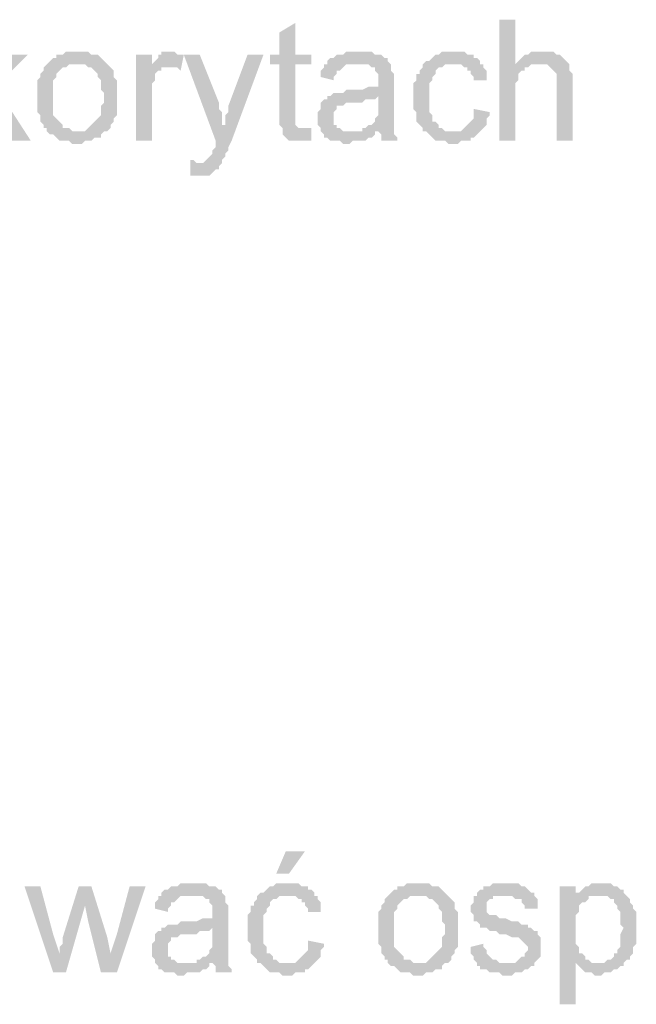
# Model space of a CAD drawing. Header units: millimetres. Extents: x -523 to 1404227, y -783705 to 1038705.
# Tile 329 of 508: x 519094 to 519913, y 220584 to 221892. Entities that reach past the tile are written whole.
import ezdxf

# ---------------------------------------------------------------- set-up
doc = ezdxf.new("R2010")
doc.units = ezdxf.units.MM
doc.linetypes.add('ACAD_ISO08W100', pattern=[36, 24, -3, 6, -3])
doc.layers.add('!!ELEKTRYKA', color=7, linetype='Continuous')

msp = doc.modelspace()

# ---------------------------------------------------------------- hatches: boundary and pattern name
at = {"layer": '!!ELEKTRYKA', "linetype": 'ACAD_ISO08W100'}
for points in [[(519459.82, 221888.22), (519438.66, 221875.52), (519438.66, 221845.88), (519425.96, 221845.88), (519425.96, 221833.18), (519438.66, 221833.18), (519438.66, 221765.45), (519438.66, 221765.45), (519438.66, 221756.98), (519438.66, 221752.75), (519442.89, 221748.51), (519472.53, 221748.51), (519468.29, 221748.51), (519464.06, 221748.51), (519464.06, 221748.51), (519459.82, 221752.75), (519459.82, 221752.75), (519459.82, 221756.98), (519459.82, 221765.45), (519459.82, 221833.18), (519480.99, 221833.18), (519480.99, 221845.88), (519459.82, 221845.88)], [(519751.93, 221892.45), (519730.77, 221892.45), (519730.77, 221731.58), (519751.93, 221731.58), (519751.93, 221795.08), (519751.93, 221799.31), (519751.93, 221803.55), (519751.93, 221807.78), (519756.17, 221812.01), (519756.17, 221816.25), (519756.17, 221820.48), (519760.4, 221824.71), (519764.63, 221824.71), (519764.63, 221828.95), (519768.87, 221828.95), (519773.1, 221833.18), (519777.33, 221833.18), (519781.57, 221833.18), (519751.93, 221833.18)], [(519171.95, 221850.12), (519171.95, 221850.12), (519155.02, 221850.12), (519150.78, 221845.88), (519146.55, 221845.88), (519142.32, 221845.88), (519142.32, 221841.65), (519138.08, 221841.65), (519133.85, 221837.42), (519133.85, 221837.42), (519129.62, 221833.18), (519171.95, 221833.18), (519171.95, 221833.18), (519176.18, 221833.18), (519180.42, 221833.18), (519184.65, 221828.95), (519188.88, 221828.95), (519193.12, 221824.71), (519193.12, 221824.71), (519197.35, 221820.48), (519197.35, 221816.25), (519201.58, 221812.01), (519201.58, 221807.78), (519201.58, 221803.55), (519201.58, 221799.31), (519205.82, 221795.08), (519205.82, 221790.85), (519205.82, 221790.85), (519205.82, 221782.38), (519201.58, 221778.15), (519201.58, 221773.91), (519201.58, 221769.68), (519201.58, 221765.45), (519197.35, 221761.21), (519197.35, 221761.21), (519193.12, 221756.98), (519193.12, 221756.98), (519188.88, 221752.75), (519184.65, 221748.51), (519184.65, 221748.51), (519180.42, 221744.28), (519176.18, 221744.28), (519171.95, 221744.28), (519129.62, 221744.28), (519133.85, 221740.05), (519138.08, 221740.05), (519142.32, 221735.81), (519142.32, 221735.81), (519146.55, 221731.58), (519150.78, 221731.58), (519155.02, 221731.58), (519159.25, 221731.58), (519163.48, 221727.35), (519171.95, 221727.35), (519171.95, 221727.35), (519176.18, 221727.35), (519180.42, 221731.58), (519184.65, 221731.58), (519188.88, 221731.58), (519193.12, 221735.81), (519197.35, 221735.81), (519201.58, 221735.81), (519201.58, 221740.05), (519205.82, 221744.28), (519210.05, 221744.28), (519214.29, 221748.51), (519214.29, 221752.75), (519218.52, 221756.98), (519218.52, 221756.98), (519218.52, 221761.21), (519222.75, 221765.45), (519222.75, 221765.45), (519222.75, 221769.68), (519222.75, 221773.91), (519222.75, 221782.38), (519222.75, 221786.61), (519222.75, 221790.85), (519222.75, 221795.08), (519222.75, 221799.31), (519222.75, 221803.55), (519222.75, 221807.78), (519222.75, 221812.01), (519218.52, 221816.25), (519218.52, 221820.48), (519218.52, 221824.71), (519214.29, 221828.95), (519210.05, 221833.18), (519210.05, 221833.18), (519205.82, 221837.42), (519201.58, 221841.65), (519201.58, 221841.65), (519197.35, 221845.88), (519193.12, 221845.88), (519188.88, 221845.88), (519184.65, 221850.12), (519180.42, 221850.12), (519176.18, 221850.12)], [(519294.72, 221850.12), (519294.72, 221850.12), (519282.02, 221850.12), (519282.02, 221845.88), (519277.79, 221845.88), (519277.79, 221841.65), (519273.55, 221837.42), (519269.32, 221833.18), (519269.32, 221828.95), (519290.49, 221828.95), (519294.72, 221828.95), (519298.95, 221828.95), (519303.19, 221828.95), (519307.42, 221824.71), (519311.65, 221845.88), (519307.42, 221845.88), (519303.19, 221845.88), (519298.95, 221850.12), (519298.95, 221850.12)], [(519544.49, 221850.12), (519544.49, 221850.12), (519527.56, 221850.12), (519523.33, 221845.88), (519519.09, 221845.88), (519514.86, 221845.88), (519510.63, 221841.65), (519506.39, 221841.65), (519502.16, 221837.42), (519502.16, 221833.18), (519540.26, 221833.18), (519544.49, 221833.18), (519548.73, 221833.18), (519552.96, 221833.18), (519557.19, 221833.18), (519561.43, 221828.95), (519565.66, 221828.95), (519565.66, 221824.71), (519565.66, 221824.71), (519569.89, 221820.48), (519569.89, 221816.25), (519569.89, 221812.01), (519569.89, 221812.01), (519569.89, 221803.55), (519569.89, 221803.55), (519565.66, 221803.55), (519561.43, 221803.55), (519561.43, 221803.55), (519557.19, 221803.55), (519548.73, 221799.31), (519544.49, 221799.31), (519540.26, 221799.31), (519536.03, 221799.31), (519527.56, 221799.31), (519523.33, 221795.08), (519519.09, 221795.08), (519519.09, 221795.08), (519514.86, 221795.08), (519510.63, 221795.08), (519506.39, 221790.85), (519569.89, 221790.85), (519569.89, 221782.38), (519569.89, 221778.15), (519569.89, 221773.91), (519569.89, 221769.68), (519569.89, 221765.45), (519565.66, 221761.21), (519565.66, 221761.21), (519565.66, 221756.98), (519561.43, 221752.75), (519557.19, 221752.75), (519552.96, 221748.51), (519548.73, 221748.51), (519548.73, 221744.28), (519569.89, 221744.28), (519569.89, 221744.28), (519574.13, 221740.05), (519574.13, 221735.81), (519574.13, 221731.58), (519595.29, 221731.58), (519595.29, 221731.58), (519595.29, 221735.81), (519591.06, 221740.05), (519591.06, 221744.28), (519591.06, 221748.51), (519591.06, 221748.51), (519591.06, 221752.75), (519591.06, 221756.98), (519591.06, 221761.21), (519591.06, 221765.45), (519591.06, 221773.91), (519591.06, 221778.15), (519591.06, 221807.78), (519591.06, 221807.78), (519591.06, 221812.01), (519591.06, 221816.25), (519591.06, 221820.48), (519586.83, 221824.71), (519586.83, 221824.71), (519586.83, 221828.95), (519586.83, 221833.18), (519582.59, 221837.42), (519582.59, 221841.65), (519578.36, 221841.65), (519574.13, 221845.88), (519569.89, 221845.88), (519565.66, 221845.88), (519561.43, 221850.12), (519557.19, 221850.12), (519552.96, 221850.12), (519548.73, 221850.12)], [(519671.5, 221850.12), (519654.56, 221850.12), (519650.33, 221845.88), (519646.1, 221845.88), (519641.86, 221841.65), (519641.86, 221841.65), (519637.63, 221837.42), (519633.4, 221837.42), (519629.16, 221833.18), (519629.16, 221828.95), (519624.93, 221824.71), (519624.93, 221820.48), (519620.7, 221820.48), (519620.7, 221816.25), (519620.7, 221812.01), (519616.46, 221807.78), (519616.46, 221803.55), (519616.46, 221799.31), (519616.46, 221795.08), (519616.46, 221790.85), (519616.46, 221782.38), (519616.46, 221778.15), (519616.46, 221773.91), (519620.7, 221769.68), (519620.7, 221765.45), (519620.7, 221761.21), (519620.7, 221756.98), (519624.93, 221752.75), (519624.93, 221752.75), (519629.16, 221748.51), (519629.16, 221744.28), (519667.26, 221744.28), (519667.26, 221744.28), (519663.03, 221744.28), (519658.8, 221744.28), (519654.56, 221748.51), (519650.33, 221748.51), (519650.33, 221752.75), (519646.1, 221756.98), (519646.1, 221756.98), (519641.86, 221756.98), (519641.86, 221761.21), (519641.86, 221765.45), (519637.63, 221769.68), (519637.63, 221773.91), (519637.63, 221778.15), (519637.63, 221782.38), (519637.63, 221790.85), (519637.63, 221790.85), (519637.63, 221795.08), (519637.63, 221799.31), (519637.63, 221803.55), (519637.63, 221807.78), (519641.86, 221812.01), (519641.86, 221816.25), (519646.1, 221820.48), (519646.1, 221824.71), (519646.1, 221824.71), (519650.33, 221828.95), (519654.56, 221828.95), (519658.8, 221833.18), (519663.03, 221833.18), (519667.26, 221833.18), (519671.5, 221833.18), (519705.36, 221833.18), (519705.36, 221837.42), (519701.13, 221841.65), (519696.9, 221841.65), (519696.9, 221845.88), (519692.66, 221845.88), (519688.43, 221845.88), (519684.2, 221850.12), (519679.96, 221850.12), (519675.73, 221850.12)], [(519785.8, 221850.12), (519785.8, 221850.12), (519773.1, 221850.12), (519768.87, 221845.88), (519764.63, 221845.88), (519760.4, 221841.65), (519760.4, 221841.65), (519756.17, 221837.42), (519751.93, 221833.18), (519781.57, 221833.18), (519785.8, 221833.18), (519790.03, 221833.18), (519794.27, 221833.18), (519798.5, 221828.95), (519802.73, 221824.71), (519802.73, 221824.71), (519802.73, 221824.71), (519806.97, 221820.48), (519806.97, 221816.25), (519806.97, 221812.01), (519806.97, 221803.55), (519806.97, 221731.58), (519828.13, 221731.58), (519828.13, 221803.55), (519828.13, 221812.01), (519828.13, 221816.25), (519828.13, 221820.48), (519823.9, 221824.71), (519823.9, 221828.95), (519823.9, 221828.95), (519823.9, 221833.18), (519819.67, 221837.42), (519815.43, 221841.65), (519815.43, 221841.65), (519811.2, 221845.88), (519806.97, 221845.88), (519806.97, 221845.88), (519802.73, 221850.12), (519798.5, 221850.12), (519790.03, 221850.12)], [(519104.22, 221845.88), (519078.82, 221845.88), (519032.25, 221799.31), (519044.95, 221790.85), (519083.05, 221731.58), (519108.45, 221731.58), (519061.88, 221803.55)], [(519269.32, 221845.88), (519248.15, 221845.88), (519248.15, 221731.58), (519269.32, 221731.58), (519269.32, 221790.85), (519269.32, 221795.08), (519269.32, 221799.31), (519269.32, 221803.55), (519269.32, 221807.78), (519273.55, 221812.01), (519273.55, 221816.25), (519273.55, 221816.25), (519273.55, 221820.48), (519277.79, 221824.71), (519282.02, 221824.71), (519282.02, 221828.95), (519286.25, 221828.95), (519290.49, 221828.95), (519269.32, 221828.95)], [(519332.82, 221845.88), (519311.65, 221845.88), (519353.99, 221731.58), (519366.69, 221752.75), (519362.46, 221752.75), (519362.46, 221761.21), (519362.46, 221765.45), (519362.46, 221769.68), (519358.22, 221773.91), (519358.22, 221778.15), (519358.22, 221782.38)], [(519417.49, 221845.88), (519396.32, 221845.88), (519370.92, 221778.15), (519370.92, 221778.15), (519370.92, 221773.91), (519370.92, 221769.68), (519366.69, 221765.45), (519366.69, 221761.21), (519366.69, 221756.98), (519366.69, 221752.75), (519353.99, 221731.58), (519353.99, 221731.58), (519353.99, 221727.35), (519353.99, 221723.11), (519349.76, 221718.88), (519349.76, 221714.65), (519345.52, 221710.41), (519345.52, 221710.41), (519345.52, 221710.41), (519341.29, 221706.18), (519341.29, 221706.18), (519337.06, 221701.94), (519328.59, 221701.94), (519362.46, 221701.94), (519362.46, 221706.18), (519362.46, 221706.18), (519366.69, 221710.41), (519366.69, 221714.65), (519370.92, 221718.88), (519370.92, 221723.11), (519375.16, 221731.58)], [(519129.62, 221833.18), (519129.62, 221833.18), (519125.38, 221828.95), (519125.38, 221824.71), (519121.15, 221820.48), (519121.15, 221816.25), (519116.92, 221812.01), (519116.92, 221807.78), (519116.92, 221803.55), (519116.92, 221799.31), (519116.92, 221795.08), (519116.92, 221790.85), (519116.92, 221790.85), (519116.92, 221782.38), (519116.92, 221778.15), (519116.92, 221773.91), (519116.92, 221769.68), (519121.15, 221765.45), (519121.15, 221761.21), (519121.15, 221756.98), (519125.38, 221752.75), (519125.38, 221748.51), (519129.62, 221748.51), (519129.62, 221744.28), (519171.95, 221744.28), (519167.72, 221744.28), (519163.48, 221744.28), (519159.25, 221748.51), (519155.02, 221748.51), (519150.78, 221748.51), (519150.78, 221752.75), (519146.55, 221756.98), (519146.55, 221756.98), (519142.32, 221761.21), (519142.32, 221761.21), (519138.08, 221765.45), (519138.08, 221769.68), (519138.08, 221773.91), (519138.08, 221778.15), (519138.08, 221782.38), (519138.08, 221790.85), (519138.08, 221790.85), (519138.08, 221795.08), (519138.08, 221799.31), (519138.08, 221803.55), (519138.08, 221807.78), (519138.08, 221812.01), (519142.32, 221816.25), (519142.32, 221820.48), (519146.55, 221824.71), (519146.55, 221824.71), (519150.78, 221828.95), (519155.02, 221828.95), (519159.25, 221833.18), (519163.48, 221833.18), (519167.72, 221833.18), (519171.95, 221833.18)], [(519502.16, 221833.18), (519497.93, 221833.18), (519497.93, 221828.95), (519493.69, 221824.71), (519493.69, 221820.48), (519493.69, 221816.25), (519510.63, 221812.01), (519510.63, 221816.25), (519514.86, 221820.48), (519514.86, 221824.71), (519519.09, 221824.71), (519523.33, 221828.95), (519523.33, 221828.95), (519527.56, 221833.18), (519531.79, 221833.18), (519536.03, 221833.18), (519540.26, 221833.18)], [(519705.36, 221833.18), (519671.5, 221833.18), (519679.96, 221833.18), (519684.2, 221828.95), (519688.43, 221828.95), (519688.43, 221824.71), (519692.66, 221824.71), (519692.66, 221820.48), (519696.9, 221816.25), (519696.9, 221812.01), (519713.83, 221812.01), (519713.83, 221816.25), (519713.83, 221820.48), (519713.83, 221824.71), (519709.6, 221828.95), (519709.6, 221833.18)], [(519506.39, 221790.85), (519502.16, 221790.85), (519502.16, 221786.61), (519497.93, 221786.61), (519493.69, 221782.38), (519493.69, 221778.15), (519493.69, 221773.91), (519489.46, 221769.68), (519489.46, 221765.45), (519489.46, 221761.21), (519489.46, 221761.21), (519489.46, 221756.98), (519489.46, 221752.75), (519493.69, 221748.51), (519493.69, 221744.28), (519497.93, 221740.05), (519497.93, 221740.05), (519497.93, 221735.81), (519502.16, 221735.81), (519506.39, 221731.58), (519510.63, 221731.58), (519514.86, 221731.58), (519519.09, 221731.58), (519523.33, 221727.35), (519527.56, 221727.35), (519531.79, 221727.35), (519536.03, 221731.58), (519540.26, 221731.58), (519544.49, 221731.58), (519548.73, 221731.58), (519552.96, 221731.58), (519557.19, 221735.81), (519561.43, 221735.81), (519565.66, 221740.05), (519565.66, 221744.28), (519531.79, 221744.28), (519531.79, 221744.28), (519527.56, 221744.28), (519523.33, 221744.28), (519519.09, 221748.51), (519514.86, 221748.51), (519514.86, 221752.75), (519510.63, 221752.75), (519510.63, 221756.98), (519510.63, 221761.21), (519510.63, 221765.45), (519510.63, 221769.68), (519514.86, 221773.91), (519514.86, 221773.91), (519514.86, 221778.15), (519519.09, 221778.15), (519523.33, 221778.15), (519527.56, 221782.38), (519531.79, 221782.38), (519536.03, 221782.38), (519540.26, 221782.38), (519544.49, 221782.38), (519548.73, 221782.38), (519552.96, 221786.61), (519557.19, 221786.61), (519561.43, 221786.61), (519565.66, 221786.61), (519569.89, 221790.85)], [(519696.9, 221773.91), (519696.9, 221761.21), (519692.66, 221756.98), (519692.66, 221756.98), (519688.43, 221752.75), (519684.2, 221748.51), (519684.2, 221748.51), (519679.96, 221744.28), (519675.73, 221744.28), (519667.26, 221744.28), (519629.16, 221744.28), (519633.4, 221744.28), (519637.63, 221740.05), (519641.86, 221735.81), (519641.86, 221735.81), (519646.1, 221731.58), (519650.33, 221731.58), (519654.56, 221731.58), (519658.8, 221731.58), (519663.03, 221727.35), (519671.5, 221727.35), (519675.73, 221727.35), (519679.96, 221731.58), (519684.2, 221731.58), (519688.43, 221731.58), (519692.66, 221731.58), (519692.66, 221735.81), (519696.9, 221735.81), (519701.13, 221740.05), (519701.13, 221740.05), (519705.36, 221744.28), (519709.6, 221748.51), (519709.6, 221748.51), (519713.83, 221752.75), (519713.83, 221756.98), (519713.83, 221761.21), (519718.06, 221765.45), (519718.06, 221769.68)], [(519480.99, 221748.51), (519442.89, 221748.51), (519442.89, 221744.28), (519442.89, 221744.28), (519442.89, 221740.05), (519447.12, 221735.81), (519451.36, 221731.58), (519455.59, 221731.58), (519455.59, 221731.58), (519464.06, 221731.58), (519468.29, 221731.58), (519468.29, 221731.58), (519472.53, 221731.58), (519476.76, 221731.58), (519480.99, 221731.58)], [(519320.12, 221706.18), (519320.12, 221685.01), (519345.52, 221685.01), (519349.76, 221689.24), (519349.76, 221689.24), (519353.99, 221693.48), (519358.22, 221693.48), (519358.22, 221697.71), (519362.46, 221701.94), (519328.59, 221701.94), (519328.59, 221701.94), (519324.35, 221706.18)], [(519121.15, 220740.95), (519099.98, 220740.95), (519138.08, 220626.65), (519146.55, 220652.05), (519138.08, 220677.45)], [(519188.88, 220740.95), (519171.95, 220740.95), (519150.78, 220673.22), (519150.78, 220664.75), (519146.55, 220660.52), (519146.55, 220656.28), (519146.55, 220652.05), (519146.55, 220652.05), (519138.08, 220626.65), (519155.02, 220626.65), (519180.42, 220715.55)], [(519188.88, 220740.95), (519180.42, 220715.55), (519184.65, 220694.39), (519201.58, 220626.65), (519214.29, 220652.05), (519210.05, 220673.22)], [(519260.85, 220740.95), (519239.69, 220740.95), (519222.75, 220677.45), (519214.29, 220652.05), (519201.58, 220626.65), (519222.75, 220626.65)], [(519324.35, 220745.19), (519324.35, 220745.19), (519307.42, 220745.19), (519303.19, 220740.95), (519298.95, 220740.95), (519294.72, 220740.95), (519290.49, 220736.72), (519286.25, 220736.72), (519282.02, 220732.49), (519282.02, 220728.25), (519320.12, 220728.25), (519324.35, 220728.25), (519328.59, 220728.25), (519332.82, 220728.25), (519337.06, 220728.25), (519341.29, 220724.02), (519345.52, 220724.02), (519345.52, 220719.79), (519345.52, 220719.79), (519349.76, 220715.55), (519349.76, 220711.32), (519349.76, 220707.09), (519349.76, 220707.09), (519349.76, 220698.62), (519349.76, 220698.62), (519345.52, 220698.62), (519341.29, 220698.62), (519341.29, 220698.62), (519337.06, 220698.62), (519328.59, 220694.39), (519324.35, 220694.39), (519320.12, 220694.39), (519315.89, 220694.39), (519307.42, 220694.39), (519303.19, 220690.15), (519298.95, 220690.15), (519298.95, 220690.15), (519294.72, 220690.15), (519290.49, 220690.15), (519286.25, 220685.92), (519349.76, 220685.92), (519349.76, 220677.45), (519349.76, 220673.22), (519349.76, 220668.99), (519349.76, 220664.75), (519349.76, 220660.52), (519345.52, 220656.28), (519345.52, 220656.28), (519345.52, 220652.05), (519341.29, 220647.82), (519337.06, 220647.82), (519332.82, 220643.58), (519328.59, 220643.58), (519328.59, 220639.35), (519349.76, 220639.35), (519349.76, 220639.35), (519353.99, 220635.12), (519353.99, 220630.88), (519353.99, 220626.65), (519375.16, 220626.65), (519375.16, 220626.65), (519375.16, 220630.88), (519370.92, 220635.12), (519370.92, 220639.35), (519370.92, 220643.58), (519370.92, 220643.58), (519370.92, 220647.82), (519370.92, 220652.05), (519370.92, 220656.28), (519370.92, 220660.52), (519370.92, 220668.99), (519370.92, 220673.22), (519370.92, 220702.85), (519370.92, 220702.85), (519370.92, 220707.09), (519370.92, 220711.32), (519370.92, 220715.55), (519366.69, 220719.79), (519366.69, 220719.79), (519366.69, 220724.02), (519366.69, 220728.25), (519362.46, 220732.49), (519362.46, 220736.72), (519358.22, 220736.72), (519353.99, 220740.95), (519349.76, 220740.95), (519345.52, 220740.95), (519341.29, 220745.19), (519337.06, 220745.19), (519332.82, 220745.19), (519328.59, 220745.19)], [(519451.36, 220745.19), (519434.42, 220745.19), (519430.19, 220740.95), (519425.96, 220740.95), (519421.72, 220736.72), (519421.72, 220736.72), (519417.49, 220732.49), (519413.26, 220732.49), (519409.02, 220728.25), (519409.02, 220724.02), (519404.79, 220719.79), (519404.79, 220715.55), (519400.56, 220715.55), (519400.56, 220711.32), (519400.56, 220707.09), (519396.32, 220702.85), (519396.32, 220698.62), (519396.32, 220694.39), (519396.32, 220690.15), (519396.32, 220685.92), (519396.32, 220677.45), (519396.32, 220673.22), (519396.32, 220668.99), (519400.56, 220664.75), (519400.56, 220660.52), (519400.56, 220656.28), (519400.56, 220652.05), (519404.79, 220647.82), (519404.79, 220647.82), (519409.02, 220643.58), (519409.02, 220639.35), (519447.12, 220639.35), (519447.12, 220639.35), (519442.89, 220639.35), (519438.66, 220639.35), (519434.42, 220643.58), (519430.19, 220643.58), (519430.19, 220647.82), (519425.96, 220652.05), (519425.96, 220652.05), (519421.72, 220652.05), (519421.72, 220656.28), (519421.72, 220660.52), (519417.49, 220664.75), (519417.49, 220668.99), (519417.49, 220673.22), (519417.49, 220677.45), (519417.49, 220685.92), (519417.49, 220685.92), (519417.49, 220690.15), (519417.49, 220694.39), (519417.49, 220698.62), (519417.49, 220702.85), (519421.72, 220707.09), (519421.72, 220711.32), (519425.96, 220715.55), (519425.96, 220719.79), (519425.96, 220719.79), (519430.19, 220724.02), (519434.42, 220724.02), (519438.66, 220728.25), (519442.89, 220728.25), (519447.12, 220728.25), (519451.36, 220728.25), (519485.23, 220728.25), (519485.23, 220732.49), (519480.99, 220736.72), (519476.76, 220736.72), (519476.76, 220740.95), (519472.53, 220740.95), (519468.29, 220740.95), (519464.06, 220745.19), (519459.82, 220745.19), (519455.59, 220745.19)], [(519624.93, 220745.19), (519624.93, 220745.19), (519608, 220745.19), (519603.76, 220740.95), (519599.53, 220740.95), (519595.29, 220740.95), (519595.29, 220736.72), (519591.06, 220736.72), (519586.83, 220732.49), (519586.83, 220732.49), (519582.59, 220728.25), (519624.93, 220728.25), (519624.93, 220728.25), (519629.16, 220728.25), (519633.4, 220728.25), (519637.63, 220724.02), (519641.86, 220724.02), (519646.1, 220719.79), (519646.1, 220719.79), (519650.33, 220715.55), (519650.33, 220711.32), (519654.56, 220707.09), (519654.56, 220702.85), (519654.56, 220698.62), (519654.56, 220694.39), (519658.8, 220690.15), (519658.8, 220685.92), (519658.8, 220685.92), (519658.8, 220677.45), (519654.56, 220673.22), (519654.56, 220668.99), (519654.56, 220664.75), (519654.56, 220660.52), (519650.33, 220656.28), (519650.33, 220656.28), (519646.1, 220652.05), (519646.1, 220652.05), (519641.86, 220647.82), (519637.63, 220643.58), (519637.63, 220643.58), (519633.4, 220639.35), (519629.16, 220639.35), (519624.93, 220639.35), (519582.59, 220639.35), (519586.83, 220635.12), (519591.06, 220635.12), (519595.29, 220630.88), (519595.29, 220630.88), (519599.53, 220626.65), (519603.76, 220626.65), (519608, 220626.65), (519612.23, 220626.65), (519616.46, 220622.42), (519624.93, 220622.42), (519624.93, 220622.42), (519629.16, 220622.42), (519633.4, 220626.65), (519637.63, 220626.65), (519641.86, 220626.65), (519646.1, 220630.88), (519650.33, 220630.88), (519654.56, 220630.88), (519654.56, 220635.12), (519658.8, 220639.35), (519663.03, 220639.35), (519667.26, 220643.58), (519667.26, 220647.82), (519671.5, 220652.05), (519671.5, 220652.05), (519671.5, 220656.28), (519675.73, 220660.52), (519675.73, 220660.52), (519675.73, 220664.75), (519675.73, 220668.99), (519675.73, 220677.45), (519675.73, 220681.69), (519675.73, 220685.92), (519675.73, 220690.15), (519675.73, 220694.39), (519675.73, 220698.62), (519675.73, 220702.85), (519675.73, 220707.09), (519671.5, 220711.32), (519671.5, 220715.55), (519671.5, 220719.79), (519667.26, 220724.02), (519663.03, 220728.25), (519663.03, 220728.25), (519658.8, 220732.49), (519654.56, 220736.72), (519654.56, 220736.72), (519650.33, 220740.95), (519646.1, 220740.95), (519641.86, 220740.95), (519637.63, 220745.19), (519633.4, 220745.19), (519629.16, 220745.19)], [(519735, 220745.19), (519735, 220745.19), (519722.3, 220745.19), (519718.06, 220740.95), (519718.06, 220740.95), (519713.83, 220740.95), (519709.6, 220740.95), (519709.6, 220736.72), (519705.36, 220736.72), (519701.13, 220732.49), (519701.13, 220728.25), (519739.23, 220728.25), (519739.23, 220728.25), (519743.47, 220728.25), (519747.7, 220728.25), (519751.93, 220724.02), (519756.17, 220724.02), (519760.4, 220724.02), (519760.4, 220719.79), (519764.63, 220715.55), (519764.63, 220711.32), (519781.57, 220711.32), (519781.57, 220715.55), (519781.57, 220719.79), (519781.57, 220724.02), (519777.33, 220728.25), (519777.33, 220732.49), (519777.33, 220732.49), (519773.1, 220732.49), (519768.87, 220736.72), (519764.63, 220740.95), (519760.4, 220740.95), (519760.4, 220740.95), (519756.17, 220745.19), (519751.93, 220745.19), (519747.7, 220745.19), (519743.47, 220745.19)], [(519832.37, 220740.95), (519811.2, 220740.95), (519811.2, 220584.32), (519832.37, 220584.32), (519832.37, 220639.35), (519862, 220639.35), (519857.77, 220639.35), (519853.53, 220639.35), (519849.3, 220643.58), (519845.07, 220643.58), (519845.07, 220647.82), (519840.83, 220652.05), (519836.6, 220652.05), (519836.6, 220656.28), (519836.6, 220660.52), (519832.37, 220664.75), (519832.37, 220668.99), (519832.37, 220673.22), (519832.37, 220677.45), (519832.37, 220685.92), (519832.37, 220685.92), (519832.37, 220690.15), (519832.37, 220694.39), (519832.37, 220698.62), (519832.37, 220702.85), (519836.6, 220707.09), (519836.6, 220711.32), (519836.6, 220715.55), (519840.83, 220719.79), (519845.07, 220719.79), (519849.3, 220724.02), (519849.3, 220728.25), (519832.37, 220728.25)], [(519866.24, 220745.19), (519853.53, 220745.19), (519849.3, 220740.95), (519845.07, 220740.95), (519840.83, 220736.72), (519836.6, 220732.49), (519832.37, 220732.49), (519862, 220728.25), (519866.24, 220728.25), (519870.47, 220728.25), (519874.7, 220728.25), (519878.94, 220724.02), (519883.17, 220724.02), (519883.17, 220719.79), (519887.4, 220715.55), (519887.4, 220711.32), (519891.64, 220707.09), (519891.64, 220707.09), (519891.64, 220698.62), (519891.64, 220694.39), (519891.64, 220690.15), (519895.87, 220685.92), (519895.87, 220685.92), (519891.64, 220677.45), (519891.64, 220673.22), (519891.64, 220668.99), (519891.64, 220664.75), (519891.64, 220660.52), (519887.4, 220656.28), (519887.4, 220652.05), (519883.17, 220652.05), (519883.17, 220647.82), (519878.94, 220643.58), (519874.7, 220643.58), (519870.47, 220639.35), (519866.24, 220639.35), (519862, 220639.35), (519832.37, 220639.35), (519836.6, 220635.12), (519836.6, 220635.12), (519840.83, 220630.88), (519845.07, 220626.65), (519845.07, 220626.65), (519849.3, 220626.65), (519853.53, 220626.65), (519857.77, 220622.42), (519862, 220622.42), (519862, 220622.42), (519866.24, 220622.42), (519870.47, 220626.65), (519874.7, 220626.65), (519878.94, 220626.65), (519883.17, 220630.88), (519887.4, 220630.88), (519891.64, 220635.12), (519895.87, 220635.12), (519895.87, 220639.35), (519900.1, 220643.58), (519904.34, 220643.58), (519904.34, 220647.82), (519908.57, 220652.05), (519908.57, 220656.28), (519908.57, 220660.52), (519912.8, 220664.75), (519912.8, 220668.99), (519912.8, 220673.22), (519912.8, 220677.45), (519912.8, 220681.69), (519912.8, 220685.92), (519912.8, 220685.92), (519912.8, 220690.15), (519912.8, 220694.39), (519912.8, 220698.62), (519912.8, 220702.85), (519912.8, 220707.09), (519908.57, 220711.32), (519908.57, 220715.55), (519908.57, 220715.55), (519904.34, 220719.79), (519904.34, 220724.02), (519900.1, 220728.25), (519895.87, 220732.49), (519895.87, 220736.72), (519891.64, 220736.72), (519891.64, 220736.72), (519887.4, 220740.95), (519883.17, 220740.95), (519878.94, 220745.19), (519874.7, 220745.19), (519870.47, 220745.19)], [(519282.02, 220728.25), (519277.79, 220728.25), (519277.79, 220724.02), (519273.55, 220719.79), (519273.55, 220715.55), (519273.55, 220711.32), (519290.49, 220707.09), (519290.49, 220711.32), (519294.72, 220715.55), (519294.72, 220719.79), (519298.95, 220719.79), (519303.19, 220724.02), (519303.19, 220724.02), (519307.42, 220728.25), (519311.65, 220728.25), (519315.89, 220728.25), (519320.12, 220728.25)], [(519485.23, 220728.25), (519451.36, 220728.25), (519459.82, 220728.25), (519464.06, 220724.02), (519468.29, 220724.02), (519468.29, 220719.79), (519472.53, 220719.79), (519472.53, 220715.55), (519476.76, 220711.32), (519476.76, 220707.09), (519493.69, 220707.09), (519493.69, 220711.32), (519493.69, 220715.55), (519493.69, 220719.79), (519489.46, 220724.02), (519489.46, 220728.25)], [(519582.59, 220728.25), (519582.59, 220728.25), (519578.36, 220724.02), (519578.36, 220719.79), (519574.13, 220715.55), (519574.13, 220711.32), (519569.89, 220707.09), (519569.89, 220702.85), (519569.89, 220698.62), (519569.89, 220694.39), (519569.89, 220690.15), (519569.89, 220685.92), (519569.89, 220685.92), (519569.89, 220677.45), (519569.89, 220673.22), (519569.89, 220668.99), (519569.89, 220664.75), (519574.13, 220660.52), (519574.13, 220656.28), (519574.13, 220652.05), (519578.36, 220647.82), (519578.36, 220643.58), (519582.59, 220643.58), (519582.59, 220639.35), (519624.93, 220639.35), (519620.7, 220639.35), (519616.46, 220639.35), (519612.23, 220643.58), (519608, 220643.58), (519603.76, 220643.58), (519603.76, 220647.82), (519599.53, 220652.05), (519599.53, 220652.05), (519595.29, 220656.28), (519595.29, 220656.28), (519591.06, 220660.52), (519591.06, 220664.75), (519591.06, 220668.99), (519591.06, 220673.22), (519591.06, 220677.45), (519591.06, 220685.92), (519591.06, 220685.92), (519591.06, 220690.15), (519591.06, 220694.39), (519591.06, 220698.62), (519591.06, 220702.85), (519591.06, 220707.09), (519595.29, 220711.32), (519595.29, 220715.55), (519599.53, 220719.79), (519599.53, 220719.79), (519603.76, 220724.02), (519608, 220724.02), (519612.23, 220728.25), (519616.46, 220728.25), (519620.7, 220728.25), (519624.93, 220728.25)], [(519701.13, 220728.25), (519696.9, 220728.25), (519696.9, 220719.79), (519692.66, 220715.55), (519692.66, 220711.32), (519692.66, 220707.09), (519696.9, 220702.85), (519696.9, 220698.62), (519696.9, 220694.39), (519701.13, 220694.39), (519705.36, 220690.15), (519705.36, 220685.92), (519709.6, 220685.92), (519709.6, 220685.92), (519713.83, 220685.92), (519718.06, 220681.69), (519722.3, 220681.69), (519726.53, 220681.69), (519730.77, 220677.45), (519735, 220677.45), (519739.23, 220677.45), (519747.7, 220673.22), (519751.93, 220673.22), (519756.17, 220673.22), (519760.4, 220668.99), (519760.4, 220668.99), (519764.63, 220664.75), (519764.63, 220664.75), (519768.87, 220660.52), (519768.87, 220656.28), (519764.63, 220652.05), (519764.63, 220647.82), (519760.4, 220647.82), (519756.17, 220643.58), (519756.17, 220643.58), (519751.93, 220639.35), (519747.7, 220639.35), (519739.23, 220639.35), (519701.13, 220639.35), (519701.13, 220635.12), (519705.36, 220635.12), (519705.36, 220630.88), (519709.6, 220630.88), (519713.83, 220630.88), (519718.06, 220626.65), (519722.3, 220626.65), (519726.53, 220626.65), (519730.77, 220626.65), (519735, 220622.42), (519739.23, 220622.42), (519743.47, 220622.42), (519747.7, 220622.42), (519751.93, 220626.65), (519756.17, 220626.65), (519760.4, 220626.65), (519764.63, 220630.88), (519768.87, 220630.88), (519773.1, 220635.12), (519777.33, 220635.12), (519777.33, 220639.35), (519781.57, 220643.58), (519781.57, 220643.58), (519785.8, 220647.82), (519785.8, 220652.05), (519785.8, 220656.28), (519785.8, 220660.52), (519785.8, 220660.52), (519785.8, 220664.75), (519785.8, 220668.99), (519785.8, 220673.22), (519781.57, 220677.45), (519781.57, 220681.69), (519777.33, 220681.69), (519773.1, 220685.92), (519768.87, 220685.92), (519768.87, 220690.15), (519764.63, 220690.15), (519760.4, 220690.15), (519756.17, 220694.39), (519751.93, 220694.39), (519747.7, 220694.39), (519739.23, 220698.62), (519739.23, 220698.62), (519735, 220698.62), (519730.77, 220698.62), (519726.53, 220702.85), (519722.3, 220702.85), (519722.3, 220702.85), (519718.06, 220702.85), (519713.83, 220707.09), (519713.83, 220711.32), (519713.83, 220715.55), (519713.83, 220715.55), (519713.83, 220719.79), (519718.06, 220724.02), (519722.3, 220724.02), (519722.3, 220728.25), (519726.53, 220728.25), (519735, 220728.25), (519739.23, 220728.25)], [(519286.25, 220685.92), (519282.02, 220685.92), (519282.02, 220681.69), (519277.79, 220681.69), (519273.55, 220677.45), (519273.55, 220673.22), (519273.55, 220668.99), (519269.32, 220664.75), (519269.32, 220660.52), (519269.32, 220656.28), (519269.32, 220656.28), (519269.32, 220652.05), (519269.32, 220647.82), (519273.55, 220643.58), (519273.55, 220639.35), (519277.79, 220635.12), (519277.79, 220635.12), (519277.79, 220630.88), (519282.02, 220630.88), (519286.25, 220626.65), (519290.49, 220626.65), (519294.72, 220626.65), (519298.95, 220626.65), (519303.19, 220622.42), (519307.42, 220622.42), (519311.65, 220622.42), (519315.89, 220626.65), (519320.12, 220626.65), (519324.35, 220626.65), (519328.59, 220626.65), (519332.82, 220626.65), (519337.06, 220630.88), (519341.29, 220630.88), (519345.52, 220635.12), (519345.52, 220639.35), (519311.65, 220639.35), (519311.65, 220639.35), (519307.42, 220639.35), (519303.19, 220639.35), (519298.95, 220643.58), (519294.72, 220643.58), (519294.72, 220647.82), (519290.49, 220647.82), (519290.49, 220652.05), (519290.49, 220656.28), (519290.49, 220660.52), (519290.49, 220664.75), (519294.72, 220668.99), (519294.72, 220668.99), (519294.72, 220673.22), (519298.95, 220673.22), (519303.19, 220673.22), (519307.42, 220677.45), (519311.65, 220677.45), (519315.89, 220677.45), (519320.12, 220677.45), (519324.35, 220677.45), (519328.59, 220677.45), (519332.82, 220681.69), (519337.06, 220681.69), (519341.29, 220681.69), (519345.52, 220681.69), (519349.76, 220685.92)], [(519476.76, 220668.99), (519476.76, 220656.28), (519472.53, 220652.05), (519472.53, 220652.05), (519468.29, 220647.82), (519464.06, 220643.58), (519464.06, 220643.58), (519459.82, 220639.35), (519455.59, 220639.35), (519447.12, 220639.35), (519409.02, 220639.35), (519413.26, 220639.35), (519417.49, 220635.12), (519421.72, 220630.88), (519421.72, 220630.88), (519425.96, 220626.65), (519430.19, 220626.65), (519434.42, 220626.65), (519438.66, 220626.65), (519442.89, 220622.42), (519451.36, 220622.42), (519455.59, 220622.42), (519459.82, 220626.65), (519464.06, 220626.65), (519468.29, 220626.65), (519472.53, 220626.65), (519472.53, 220630.88), (519476.76, 220630.88), (519480.99, 220635.12), (519480.99, 220635.12), (519485.23, 220639.35), (519489.46, 220643.58), (519489.46, 220643.58), (519493.69, 220647.82), (519493.69, 220652.05), (519493.69, 220656.28), (519497.93, 220660.52), (519497.93, 220664.75)], [(519709.6, 220664.75), (519692.66, 220660.52), (519692.66, 220660.52), (519692.66, 220652.05), (519696.9, 220647.82), (519696.9, 220643.58), (519701.13, 220639.35), (519739.23, 220639.35), (519739.23, 220639.35), (519735, 220639.35), (519730.77, 220639.35), (519726.53, 220643.58), (519722.3, 220643.58), (519718.06, 220647.82), (519718.06, 220647.82), (519713.83, 220652.05), (519713.83, 220656.28), (519709.6, 220660.52)]]:
    msp.add_hatch(color=7, dxfattribs=at).paths.add_polyline_path(points)

# ---------------------------------------------------------------- linework, layer by layer
at = {"layer": '!!ELEKTRYKA', "color": 7, "linetype": 'ACAD_ISO08W100', "lineweight": -3}
for points in [[(519472.53, 220787.52), (519447.12, 220787.52), (519451.36, 220757.89), (519434.42, 220757.89)], [(519832.37, 220732.49), (519832.37, 220728.25), (519862, 220728.25)]]:
    msp.add_solid(points, dxfattribs=at)

doc.saveas('drawing.dxf')
